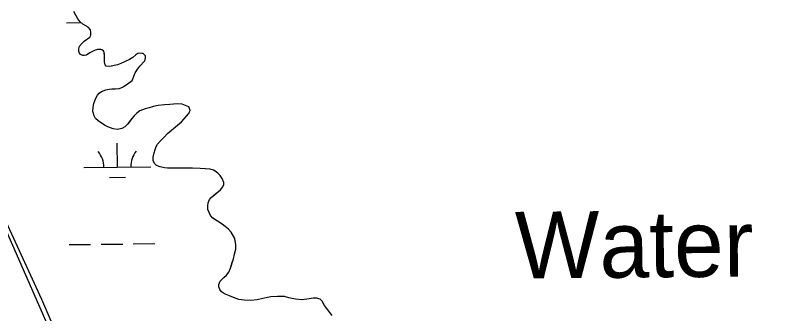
# Model space of a CAD drawing. Extents: x 3684037 to 3722149, y 433263 to 459021.
# Drawn here: x 3709910 to 3711042, y 450132 to 450580 of the extents above; entities that cross this region are included whole.
import ezdxf

# ---------------------------------------------------------------- set-up
doc = ezdxf.new("R2010")
doc.units = 0
for name, color, linetype in [('V-LEVE-TOET', 7, 'Continuous'), ('V-RIVR-EDGE', 7, 'Continuous'), ('V-RIVR-IDEN', 7, 'Continuous'), ('V-TOPO-SHOR', 7, 'Continuous'), ('V-WETL-SWMP', 7, 'Continuous')]:
    doc.layers.add(name, color=color, linetype=linetype)

msp = doc.modelspace()

# ---------------------------------------------------------------- linework, layer by layer
at = {"layer": 'V-LEVE-TOET'}
msp.add_lwpolyline([(3711329.9, 449348.8), (3711220.4, 449366.4), (3711047.9, 449394.5), (3710897.2, 449425.4), (3710723.3, 449457), (3710575, 449485.4), (3710479.2, 449500.3), (3710440, 449511.1), (3710400.3, 449529.8), (3710345.1, 449566.4), (3710267.5, 449620.5), (3710213, 449669.9), (3710176.1, 449712.7), (3710142.7, 449757.4), (3710103.1, 449825.8), (3710044.5, 449939.7), (3709994.1, 450052), (3709950.1, 450154), (3709891.1, 450282.2)], dxfattribs=at)
at = {"layer": 'V-RIVR-EDGE'}
msp.add_spline([(3707057.6, 450460), (3707081.5, 450431), (3707105.4, 450392.5), (3707125.2, 450359), (3707163.5, 450300.1), (3707183.8, 450270.2), (3707206.7, 450223.2), (3707227.4, 450181.5), (3707252.2, 450142.1), (3707265.7, 450117.2), (3707275.1, 450098.6), (3707318.4, 450037.9), (3707353.1, 449985.4), (3707385.1, 449939.7), (3707406.2, 449908.4), (3707430.1, 449871.3), (3707455.8, 449833.7), (3707495.5, 449785.2), (3707517.1, 449753.5), (3707534.2, 449727.2), (3707562.1, 449687.8), (3707582.8, 449647.1), (3707592.7, 449624), (3707604, 449607.7), (3707632.4, 449565.1), (3707692.3, 449470.5), (3707727.8, 449403.9), (3707751.7, 449355.5), (3707768.3, 449325.1), (3707817.4, 449240), (3707854.8, 449182), (3707880.9, 449141.7), (3707898.9, 449116.4), (3707960.2, 449034.8), (3707990.9, 448990.4), (3708021, 448942.4), (3708046.2, 448893.5), (3708087.2, 448819.7), (3708107.5, 448788.9), (3708130.4, 448754.1), (3708144.4, 448727.8), (3708155.2, 448700.2), (3708176.4, 448674.8), (3708204.3, 448634.1), (3708224.6, 448599.2), (3708242.6, 448567.5), (3708259.7, 448533.1), (3708300.5, 448421.8), (3708313.1, 448391), (3708333.4, 448345.3), (3708350.5, 448310.4), (3708400.4, 448222.6), (3708436, 448162.8), (3708462.6, 448121.1), (3708493.6, 448064.1), (3708520.6, 448004.3), (3708547.2, 447952.3), (3708560.7, 447921), (3708599.3, 447820.1), (3708618.6, 447774.4), (3708636.6, 447732.3), (3708686, 447611.4), (3708709, 447557.6), (3708728.8, 447517.7), (3708790.9, 447400.9), (3708813.8, 447343), (3708823.7, 447322.6), (3708832.7, 447310.4), (3708844, 447304.9), (3708854.8, 447299.9), (3708866.6, 447292.2), (3708878.3, 447274.6), (3708903, 447223.9), (3708928.6, 447154.2), (3708946.6, 447092.6), (3708972.6, 447032.4), (3709004.6, 446957.3), (3709022.1, 446919.3), (3709036.9, 446872.6), (3709065.7, 446798.4), (3709084.6, 446762.2), (3709116.1, 446705.2), (3709133.2, 446676.2), (3709190.8, 446579.3), (3709228.6, 446520.4), (3709242.2, 446506.8), (3709273.7, 446461.5), (3709296.2, 446418), (3709323.6, 446357.8), (3709346.1, 446307.1), (3709405.1, 446179.9), (3709417.6, 446143.3), (3709427, 446089), (3709431.5, 446069.1), (3709442.2, 446043.3), (3709459.8, 446017.9), (3709485, 445975.8), (3709516.5, 445917.4), (3709528.2, 445886.2), (3709547.1, 445830.1), (3709579.8, 445736.4), (3709592.4, 445699.3), (3709614.4, 445642.3), (3709638.7, 445596.1), (3709660.3, 445552.2), (3709689.1, 445487.4), (3709716.1, 445435.4), (3709727.8, 445413.2), (3709767, 445336.7), (3709796.2, 445272.8), (3709817.8, 445223.5), (3709885.2, 445070.1), (3709914, 445011.7), (3709955.3, 444895.8), (3709967, 444870), (3709990.9, 444833.8), (3710021.5, 444779), (3710062, 444721.5), (3710099, 444671.2), (3710125.5, 444614.6), (3710149.4, 444558.9), (3710206.5, 444434.9), (3710232.6, 444377.8), (3710256, 444325.8), (3710301.8, 444226.7), (3710336.4, 444144.7), (3710353.1, 444103.1), (3710397.1, 443983.2), (3710422.3, 443923), (3710475.8, 443823.3), (3710506.4, 443776.2), (3710521.3, 443745), (3710531.1, 443701.6), (3710571.1, 443591.6), (3710592.2, 443543.2), (3710610.2, 443507), (3710643.1, 443453.5), (3710685.4, 443374.7), (3710721.4, 443310.4), (3710726.8, 443298.2), (3710725.9, 443280.1), (3710724.9, 443258.9), (3710728.5, 443241.7), (3710736.6, 443228.1), (3710746.5, 443216.8), (3710761.9, 443210), (3710784.5, 443208.1), (3710799.9, 443212.6), (3710819.8, 443223.4), (3710828.8, 443224.3), (3710832, 443222), (3710845.5, 443189.9), (3710847.7, 443178.6), (3710844.5, 443169.5), (3710837.7, 443158.2), (3710824.1, 443142.4), (3710796, 443115.8), (3710790.1, 443110.9), (3710787.8, 443107.7), (3710786.5, 443099.6), (3710789.1, 443080.6), (3710800.8, 443053.9), (3710807.1, 443036.2), (3710810.7, 443032.6), (3710815.2, 443023.1), (3710815.2, 443014.5), (3710814.3, 443006.8), (3710817.9, 442996.4), (3710822.8, 442987.4), (3710832.3, 442981.9), (3710840, 442976.5), (3710855.3, 442958.3), (3710863.4, 442945.7), (3710869.7, 442927.6), (3710881.8, 442907.2)], degree=3, dxfattribs=at)
at = {"layer": 'V-TOPO-SHOR'}
for points in [[(3710101.5, 450522.6), (3710099.8, 450522.7), (3710096.4, 450523.2), (3710093.7, 450522.5), (3710090.5, 450520.5), (3710086.3, 450516.7), (3710081, 450513.4), (3710074.7, 450510.6), (3710068, 450507.6), (3710063.2, 450505.8), (3710058.3, 450504.6), (3710054.1, 450503.8), (3710052, 450503.4), (3710046.2, 450503.9), (3710044.7, 450505.6), (3710043.6, 450509.7), (3710043.7, 450513.8), (3710044, 450518), (3710043.8, 450521.6), (3710043.5, 450524.3), (3710042.5, 450526.4), (3710039.9, 450527.9), (3710038.3, 450528.4), (3710033.2, 450528.5), (3710029, 450527.3), (3710025.8, 450525.8), (3710022, 450523.7), (3710019.6, 450522), (3710017, 450520.3), (3710013.3, 450519.7), (3710011.5, 450519.6), (3710008.1, 450521), (3710006.3, 450523), (3710005.3, 450525.7), (3710005.2, 450529.8), (3710006.6, 450533.8), (3710010.3, 450538.1), (3710013.3, 450540.9), (3710021.7, 450546.9), (3710022.4, 450548.3), (3710023.3, 450550.1), (3710023.1, 450554.2), (3710022.7, 450558), (3710019.3, 450562), (3710016.1, 450563.9), (3710011.5, 450566.5), (3710007, 450570.5), (3710004.1, 450574.4), (3710000.8, 450579.9), (3709997.8, 450585.4)], [(3710219.9, 450266.7), (3710205.6, 450276.1), (3710202.5, 450280.1), (3710200.3, 450284.6), (3710198.5, 450288.9), (3710198.3, 450294), (3710199, 450298.8), (3710200.9, 450303.7), (3710203.4, 450307), (3710206.5, 450309.6), (3710210.2, 450312.7), (3710214.2, 450315.9), (3710217.1, 450318.2), (3710221, 450322.9), (3710222.1, 450326.1), (3710222.3, 450329.5), (3710219.8, 450335.5), (3710216.9, 450339.6), (3710213.4, 450343.3), (3710209.5, 450346.3), (3710206.8, 450347.6), (3710201.8, 450349.1), (3710194.7, 450349.8), (3710186.8, 450350.4), (3710175.6, 450350.6), (3710164, 450351), (3710153.1, 450350.8), (3710146.1, 450350.8), (3710138.1, 450350.9), (3710133.6, 450351.1), (3710126.9, 450352.6), (3710121.4, 450354.8), (3710118.9, 450357.3), (3710116.8, 450362), (3710116.6, 450367.1), (3710117.9, 450373.7), (3710119.4, 450378.8), (3710121.1, 450383.2), (3710123, 450386.6), (3710127.2, 450391.3), (3710133.1, 450397.3), (3710137.8, 450402.9), (3710158.8, 450420.4), (3710169.8, 450432.5), (3710171.1, 450435.1), (3710171.7, 450437.2), (3710171.2, 450439.2), (3710170.9, 450440.1), (3710169.7, 450442.8), (3710159.8, 450446.5), (3710152.3, 450447.3), (3710141.6, 450446.3), (3710133.4, 450445.7), (3710124.3, 450444.5), (3710117.3, 450443.1), (3710110.8, 450441), (3710104.4, 450439.7), (3710100.6, 450438.3), (3710096.8, 450436.5), (3710092.2, 450433.2), (3710088.3, 450429.3), (3710084.6, 450425.2), (3710081, 450420.4), (3710078.3, 450416.7), (3710074.3, 450412.5), (3710069.8, 450410.1), (3710063.2, 450408.9), (3710056.8, 450410), (3710049, 450412.9), (3710043.7, 450415.2), (3710039.3, 450418.3), (3710034.5, 450421.6), (3710030.4, 450425), (3710028.2, 450429), (3710026.5, 450435.5), (3710026.8, 450442), (3710028, 450447.8), (3710029.8, 450453.2), (3710030.8, 450455.8), (3710033.3, 450460.2), (3710035.6, 450463.3), (3710039.3, 450465.9), (3710045.8, 450468.4), (3710050.8, 450469.3), (3710054.9, 450469.5), (3710060, 450469.8), (3710065.5, 450470.4), (3710071.3, 450472.3), (3710072.4, 450473.3), (3710077.6, 450476.8), (3710085, 450482.2), (3710088.9, 450491.1), (3710089.9, 450493.7), (3710093.4, 450499.6), (3710096.7, 450503.8), (3710103.6, 450511.2), (3710104.6, 450513.2), (3710105.1, 450516.6), (3710105, 450519.3), (3710103.7, 450520.6), (3710101.5, 450522.6)], [(3710384.1, 450130.1), (3710380.9, 450134.4), (3710377.6, 450138.4), (3710373.1, 450145), (3710369.2, 450151.4), (3710366.4, 450154.4), (3710361, 450156.1), (3710356, 450156.2), (3710349.8, 450154.9), (3710339.1, 450153.6), (3710329.4, 450154.5), (3710319.7, 450156.6), (3710312.9, 450158.3), (3710302.4, 450158.5), (3710292.5, 450158), (3710280.6, 450155.4), (3710272, 450153.4), (3710262.5, 450152.4), (3710252.9, 450152.9), (3710244.7, 450154.1), (3710239, 450156.1), (3710230.9, 450159.3), (3710223.4, 450162.5), (3710218.8, 450165.5), (3710216.3, 450168.9), (3710214.8, 450173), (3710215, 450176.3), (3710216.6, 450181.6), (3710222.2, 450187.2), (3710226.3, 450190.3), (3710230, 450195.1), (3710232.4, 450201.1), (3710234.9, 450209.7), (3710236.5, 450215.1), (3710238.3, 450221.7), (3710240.1, 450229.6), (3710240, 450235.7), (3710238.7, 450245.3), (3710233, 450255.1), (3710229.1, 450259.6), (3710224.1, 450263.6), (3710219.9, 450266.7)]]:
    msp.add_lwpolyline(points, dxfattribs=at)
at = {"layer": 'V-WETL-SWMP'}
for p, q in [((3709987.1, 450568.8), (3710008.6, 450569.1)), ((3710063, 450352.5), (3710062.6, 450388.5)), ((3710013, 450351.9), (3710113, 450353)), ((3710051.2, 450336.9), (3710075.2, 450337.2)), ((3709991, 450236.2), (3710023, 450236.6)), ((3710039, 450236.7), (3710071, 450237.1)), ((3710086.9, 450237.3), (3710118.9, 450237.7))]:
    msp.add_line(p, q, dxfattribs=at)
for points in [[(3710100.6, 450438.3), (3710096.8, 450436.5), (3710092.2, 450433.2), (3710088.3, 450429.3), (3710084.6, 450425.2), (3710078.3, 450416.7), (3710074.3, 450412.5), (3710069.8, 450410.1), (3710063.2, 450408.9), (3710056.8, 450410), (3710048.9, 450412.9), (3710043.7, 450415.2), (3710034.5, 450421.6), (3710030.4, 450425), (3710028.2, 450429), (3710026.5, 450435.5), (3710026.8, 450442), (3710028, 450447.8), (3710029.8, 450453.2), (3710030.8, 450455.8), (3710033.3, 450460.2), (3710035.6, 450463.3), (3710039.3, 450465.9), (3710045.8, 450468.4), (3710050.8, 450469.3), (3710060, 450469.8), (3710065.5, 450470.4), (3710071.3, 450472.3), (3710072.4, 450473.3), (3710077.6, 450476.8), (3710085, 450482.2), (3710088.9, 450491.1), (3710089.9, 450493.7), (3710093.4, 450499.6), (3710096.7, 450503.8), (3710103.6, 450511.2), (3710104.6, 450513.2), (3710105.1, 450516.6), (3710105, 450519.3), (3710103.7, 450520.6), (3710101.5, 450522.6), (3710096.4, 450523.2), (3710093.7, 450522.5), (3710090.5, 450520.5), (3710086.3, 450516.7), (3710081, 450513.4), (3710068, 450507.6), (3710063.2, 450505.8), (3710058.3, 450504.6), (3710052, 450503.4), (3710046.2, 450503.9), (3710044.7, 450505.6), (3710043.6, 450509.7), (3710043.7, 450513.8), (3710044, 450518), (3710043.5, 450524.3), (3710042.5, 450526.4), (3710039.9, 450527.9), (3710038.3, 450528.4), (3710033.2, 450528.5), (3710029, 450527.3), (3710025.8, 450525.8), (3710022, 450523.7), (3710017, 450520.3), (3710013.3, 450519.7), (3710011.5, 450519.6), (3710008.1, 450521), (3710006.3, 450523), (3710005.3, 450525.7), (3710005.2, 450529.8), (3710006.6, 450533.8), (3710010.3, 450538.1), (3710013.3, 450540.9), (3710021.7, 450546.9), (3710023.3, 450550.1), (3710023.1, 450554.2), (3710022.7, 450558), (3710019.3, 450562), (3710011.5, 450566.5), (3710007, 450570.5), (3710004.1, 450574.4), (3710000.8, 450579.9), (3709997.8, 450585.4)], [(3710384.1, 450130.1), (3710380.9, 450134.4), (3710377.6, 450138.4), (3710373.1, 450145), (3710369.2, 450151.4), (3710366.4, 450154.4), (3710361, 450156.1), (3710356, 450156.2), (3710349.8, 450154.9), (3710339.1, 450153.6), (3710329.4, 450154.5), (3710319.7, 450156.6), (3710312.9, 450158.3), (3710302.4, 450158.5), (3710292.5, 450158), (3710280.6, 450155.4), (3710272, 450153.4), (3710262.5, 450152.4), (3710252.9, 450152.9), (3710244.7, 450154.1), (3710239, 450156.1), (3710230.9, 450159.3), (3710223.4, 450162.5), (3710218.8, 450165.5), (3710216.3, 450168.9), (3710214.8, 450173), (3710215, 450176.3), (3710216.6, 450181.6), (3710222.2, 450187.2), (3710226.3, 450190.3), (3710230, 450195.1), (3710232.4, 450201.1), (3710236.5, 450215.1), (3710238.3, 450221.7), (3710240.1, 450229.6), (3710240, 450235.7), (3710238.7, 450245.3), (3710233, 450255.1), (3710229.1, 450259.6), (3710224.1, 450263.6), (3710219.9, 450266.7), (3710205.6, 450276.1), (3710202.5, 450280.1), (3710200.3, 450284.6), (3710198.5, 450288.9), (3710198.3, 450294), (3710199, 450298.8), (3710200.9, 450303.7), (3710203.4, 450307), (3710217.1, 450318.2), (3710221, 450322.9), (3710222.1, 450326.1), (3710222.3, 450329.5), (3710219.8, 450335.5), (3710216.9, 450339.6), (3710213.4, 450343.3), (3710209.5, 450346.3), (3710206.8, 450347.6), (3710201.8, 450349.1), (3710186.8, 450350.4), (3710175.6, 450350.6), (3710164, 450351), (3710146.1, 450350.8), (3710138.1, 450350.9), (3710133.6, 450351.1), (3710126.9, 450352.6), (3710121.4, 450354.8), (3710118.9, 450357.3), (3710116.8, 450362), (3710116.6, 450367.1), (3710117.9, 450373.7), (3710119.4, 450378.8), (3710121.1, 450383.2), (3710123, 450386.6), (3710127.2, 450391.3), (3710133.1, 450397.3), (3710137.8, 450402.9), (3710158.8, 450420.4), (3710169.8, 450432.5), (3710171.1, 450435.1), (3710171.7, 450437.2), (3710170.9, 450440.1), (3710169.7, 450442.8), (3710159.8, 450446.5), (3710152.3, 450447.3), (3710141.6, 450446.3), (3710133.3, 450445.7), (3710124.3, 450444.5), (3710117.3, 450443.1), (3710110.8, 450441), (3710104.4, 450439.7), (3710100.6, 450438.3)], [(3709850.7, 450360.8), (3709980.4, 450065.7), (3709991.5, 450040.3), (3710002.9, 450015.1), (3710014.4, 449989.9), (3710026.2, 449964.8), (3710038.1, 449939.8), (3710050.2, 449914.9), (3710062.5, 449890)]]:
    msp.add_lwpolyline(points, dxfattribs=at)
for centre, start, end in [((3710007.8, 450352.3), 359.8949, 41.4385), ((3710118.2, 450353.6), 139.8949, 181.4385)]:
    msp.add_arc(centre, 35.2, start, end, dxfattribs=at)

# ---------------------------------------------------------------- texts
at = {"layer": 'V-RIVR-IDEN'}
msp.add_text('Water', height=100, rotation=0.5305, dxfattribs=at).set_placement((3710658.3, 450185.3))

doc.saveas('drawing.dxf')
